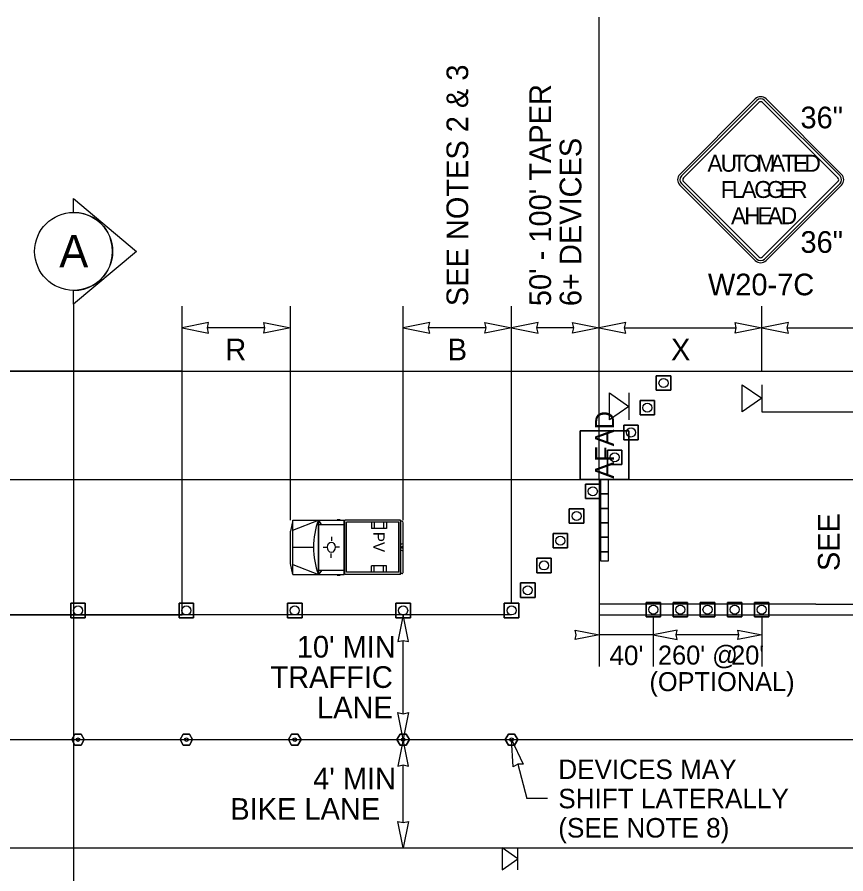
# Model space of a CAD drawing. Extents: x 99999.1 to 100095.7, y 99995 to 100010.7.
# Drawn here: x 100049.325 to 100052.384, y 100005.637 to 100008.799 of the extents above; entities that cross this region are included whole.
import ezdxf

# ---------------------------------------------------------------- set-up
doc = ezdxf.new("R2010")
doc.units = 0
for name, color, linetype in [('RD_ED_ShoulderPavedEdge', 7, 'Continuous'), ('RD_MK_LineDblYellowCenter', 7, 'Continuous'), ('RD_MK_LineEdgeWhite', 7, 'Continuous'), ('RD_MK_LineNoPass', 7, 'Continuous'), ('RD_MK_LineSkipCenter', 7, 'Continuous'), ('SH_GI_SectionCut', 7, 'Continuous'), ('TR_SN_ConstructionSigns', 7, 'Continuous'), ('TR_WZ_AFAD', 7, 'Continuous'), ('TR_WZ_PortableSignMountBlk-Org', 7, 'Continuous'), ('TR_WZ_PortableSignMountBlk-Wht', 7, 'Continuous'), ('TR_WZ_ProtectiveVehicle', 7, 'Continuous'), ('TR_WZ_TrafficCone', 7, 'Continuous'), ('TR_WZ_TubularMarker', 7, 'Continuous'), ('TR_WZ_WorkZoneDetails', 7, 'Continuous'), ('TR_WZ_WorkZoneTextCurrent', 7, 'Continuous')]:
    doc.layers.add(name, color=color, linetype=linetype)

msp = doc.modelspace()

# ---------------------------------------------------------------- linework, layer by layer
at = {"layer": 'RD_ED_ShoulderPavedEdge'}
for p, q in [((100040.1076, 100007.4923), (100055.6424, 100007.4923)), ((100040.1076, 100005.7323), (100055.6424, 100005.7323))]:
    msp.add_line(p, q, dxfattribs=at)
at = {"layer": 'RD_MK_LineDblYellowCenter'}
for p, q in [((100052.2733, 100006.6323), (100055.6631, 100006.6323)), ((100052.2733, 100006.5923), (100055.6218, 100006.5923))]:
    msp.add_line(p, q, dxfattribs=at)
at = {"layer": 'RD_MK_LineEdgeWhite'}
for p, q in [((100040.1076, 100007.0923), (100055.6424, 100007.0923)), ((100040.1076, 100006.1323), (100055.6424, 100006.1323))]:
    msp.add_line(p, q, dxfattribs=at)
at = {"layer": 'RD_MK_LineNoPass'}
msp.add_line((100051.4733, 100006.5923), (100052.2733, 100006.5923), dxfattribs=at)
at = {"layer": 'RD_MK_LineSkipCenter'}
for points in [[(100052.2733, 100006.6323), (100051.4733, 100006.6323)], [(100051.15, 100006.5923), (100043.4767, 100006.5923)]]:
    msp.add_lwpolyline(points, dxfattribs=at)
at = {"layer": 'SH_GI_SectionCut'}
for p, q in [((100049.5337, 100008.0785), (100049.5337, 100008.1294)), ((100049.5337, 100008.1294), (100049.7664, 100007.9345)), ((100049.7664, 100007.9345), (100049.5337, 100007.7396)), ((100049.5337, 100007.7396), (100049.5337, 100007.7905)), ((100049.5338, 100007.7396), (100049.5338, 100005.4996))]:
    msp.add_line(p, q, dxfattribs=at)
msp.add_circle((100049.5338, 100007.9345), 0.144, dxfattribs=at)
msp.add_arc((100049.5338, 100007.9345), 0.144, 269.9978, 90.0022, dxfattribs=at)
at = {"layer": 'TR_SN_ConstructionSigns'}
for p, q in [((100052.0497, 100008.4972), (100051.7713, 100008.2188)), ((100052.3679, 100008.2188), (100052.0895, 100008.4972)), ((100052.0552, 100008.4917), (100051.7768, 100008.2132)), ((100051.7845, 100008.2055), (100052.063, 100008.4839)), ((100052.0762, 100008.4839), (100052.3546, 100008.2055)), ((100052.3624, 100008.2132), (100052.0839, 100008.4917)), ((100051.7713, 100008.179), (100052.0497, 100007.9006)), ((100051.7768, 100008.1845), (100052.0552, 100007.9061)), ((100052.063, 100007.9138), (100051.7845, 100008.1923)), ((100052.3546, 100008.1923), (100052.0762, 100007.9138)), ((100052.0839, 100007.9061), (100052.3624, 100008.1845)), ((100052.0895, 100007.9006), (100052.3679, 100008.179))]:
    msp.add_line(p, q, dxfattribs=at)
for centre, radius, start, end in [((100052.0696, 100008.4773), 0.0281, 45, 135), ((100052.0696, 100008.4773), 0.0203, 45, 135), ((100052.0696, 100008.4773), 0.00937, 45, 135), ((100051.7912, 100008.1989), 0.0281, 135, 225), ((100051.7912, 100008.1989), 0.0203, 135, 225), ((100052.348, 100008.1989), 0.0203, 315, 45), ((100052.348, 100008.1989), 0.0281, 315, 45), ((100051.7912, 100008.1989), 0.00937, 135, 225), ((100052.348, 100008.1989), 0.00937, 315, 45), ((100052.0696, 100007.9205), 0.0281, 225, 315), ((100052.0696, 100007.9205), 0.0203, 225, 315), ((100052.0696, 100007.9205), 0.00937, 225, 315)]:
    msp.add_arc(centre, radius, start, end, dxfattribs=at)
at = {"layer": 'TR_WZ_AFAD'}
for p, q in [((100051.4033, 100007.0923), (100051.4033, 100007.2723)), ((100051.4033, 100007.2723), (100051.5833, 100007.2723)), ((100051.5833, 100007.2723), (100051.4033, 100007.2723)), ((100051.4033, 100007.2723), (100051.4033, 100007.0923)), ((100051.5833, 100007.2723), (100051.5833, 100007.0923)), ((100051.5833, 100007.0923), (100051.5833, 100007.2723)), ((100051.5833, 100007.0923), (100051.4033, 100007.0923)), ((100051.5, 100007.0923), (100051.4933, 100007.0923)), ((100051.5, 100007.0923), (100051.5833, 100007.0923)), ((100051.5083, 100007.0923), (100051.5, 100007.0923)), ((100051.5083, 100007.039), (100051.5083, 100007.0923)), ((100051.4783, 100007.039), (100051.4783, 100006.9857)), ((100051.5083, 100006.9857), (100051.5083, 100007.039)), ((100051.4783, 100006.9857), (100051.4783, 100006.9323)), ((100051.4783, 100006.9857), (100051.4933, 100006.9857)), ((100051.4933, 100006.9857), (100051.5083, 100006.9857)), ((100051.5083, 100006.9323), (100051.5083, 100006.9857)), ((100051.4933, 100006.9323), (100051.4783, 100006.9323)), ((100051.4783, 100006.9323), (100051.4783, 100006.879)), ((100051.5083, 100006.9323), (100051.4933, 100006.9323)), ((100051.5083, 100006.879), (100051.5083, 100006.9323)), ((100051.4783, 100006.879), (100051.4783, 100006.8257)), ((100051.4783, 100006.879), (100051.4933, 100006.879)), ((100051.4933, 100006.879), (100051.5083, 100006.879)), ((100051.5083, 100006.8257), (100051.5083, 100006.879)), ((100051.4933, 100006.8257), (100051.4783, 100006.8257)), ((100051.4783, 100006.8257), (100051.4783, 100006.7923)), ((100051.5083, 100006.8257), (100051.4933, 100006.8257))]:
    msp.add_line(p, q, dxfattribs=at)
for points in [[(100051.4033, 100007.0923), (100051.4867, 100007.0923), (100051.5, 100007.0923)], [(100051.4933, 100007.0923), (100051.4867, 100007.0923), (100051.4783, 100007.0923), (100051.4783, 100007.039)], [(100051.4783, 100007.0923), (100051.4783, 100006.7923), (100051.5083, 100006.7923), (100051.5083, 100007.0923)], [(100051.4783, 100007.039), (100051.4933, 100007.039), (100051.5083, 100007.039)], [(100051.5083, 100007.039), (100051.4933, 100007.039), (100051.4783, 100007.039)], [(100051.5083, 100006.9857), (100051.4933, 100006.9857), (100051.4783, 100006.9857)], [(100051.4783, 100006.9323), (100051.4933, 100006.9323), (100051.5083, 100006.9323)], [(100051.5083, 100006.879), (100051.4933, 100006.879), (100051.4783, 100006.879)], [(100051.4783, 100006.8257), (100051.4933, 100006.8257), (100051.5083, 100006.8257)], [(100051.4783, 100006.7923), (100051.5083, 100006.7923), (100051.5083, 100006.8257)]]:
    msp.add_lwpolyline(points, dxfattribs=at)
at = {"layer": 'TR_WZ_PortableSignMountBlk-Org'}
msp.add_line((100052.0733, 100007.4422), (100052.0733, 100007.3422), dxfattribs=at)
msp.add_lwpolyline([(100052.0733, 100007.3923), (100052.0015, 100007.3422), (100052.0015, 100007.4422)], close=True, dxfattribs=at)
at = {"layer": 'TR_WZ_PortableSignMountBlk-Wht'}
for p, q in [((100051.5833, 100007.4123), (100051.5833, 100007.3123)), ((100051.1733, 100005.6519), (100051.1733, 100005.7323))]:
    msp.add_line(p, q, dxfattribs=at)
for points in [[(100051.5833, 100007.3624), (100051.5115, 100007.3123), (100051.5115, 100007.4123)], [(100051.1733, 100005.692), (100051.1156, 100005.7323), (100051.1156, 100005.6519)]]:
    msp.add_lwpolyline(points, close=True, dxfattribs=at)
at = {"layer": 'TR_WZ_ProtectiveVehicle'}
for p, q in [((100050.5062, 100006.9451), (100050.5175, 100006.9451)), ((100050.343, 100006.9423), (100050.3338, 100006.902)), ((100050.343, 100006.7423), (100050.343, 100006.9423)), ((100050.343, 100006.9423), (100050.5319, 100006.9423)), ((100050.343, 100006.9057), (100050.4375, 100006.9423)), ((100050.4375, 100006.7423), (100050.4375, 100006.9423)), ((100050.4392, 100006.7423), (100050.4392, 100006.9423)), ((100050.4492, 100006.9268), (100050.4392, 100006.9423)), ((100050.4392, 100006.9268), (100050.5319, 100006.9268)), ((100050.5319, 100006.7423), (100050.5319, 100006.9423)), ((100050.7404, 100006.9423), (100050.5347, 100006.9423)), ((100050.5347, 100006.7423), (100050.5347, 100006.9423)), ((100050.7346, 100006.9344), (100050.5405, 100006.9344)), ((100050.5405, 100006.7503), (100050.5405, 100006.9344)), ((100050.6332, 100006.9344), (100050.6332, 100006.9113)), ((100050.6432, 100006.9344), (100050.6432, 100006.9113)), ((100050.6772, 100006.9344), (100050.6772, 100006.9113)), ((100050.6882, 100006.9344), (100050.6882, 100006.9113)), ((100050.7346, 100006.7503), (100050.7346, 100006.9344)), ((100050.7404, 100006.7423), (100050.7404, 100006.9423)), ((100050.7456, 100006.939), (100050.7411, 100006.939)), ((100050.7411, 100006.7456), (100050.7411, 100006.939)), ((100050.75, 100006.7517), (100050.75, 100006.9329)), ((100050.3338, 100006.7827), (100050.3338, 100006.902)), ((100050.4852, 100006.8808), (100050.485, 100006.8658)), ((100050.6882, 100006.9113), (100050.6332, 100006.9113)), ((100050.75, 100006.8564), (100050.7411, 100006.8527)), ((100050.343, 100006.8423), (100050.4189, 100006.8423)), ((100050.4544, 100006.8422), (100050.467, 100006.8423)), ((100050.4845, 100006.8027), (100050.4845, 100006.8188)), ((100050.4986, 100006.8427), (100050.4986, 100006.8427)), ((100050.5154, 100006.8431), (100050.5005, 100006.8427)), ((100050.75, 100006.8282), (100050.7411, 100006.832)), ((100050.7476, 100006.8423), (100050.7435, 100006.8423)), ((100050.7456, 100006.8395), (100050.7456, 100006.8451)), ((100050.343, 100006.7423), (100050.3338, 100006.7827)), ((100050.343, 100006.779), (100050.4375, 100006.7423)), ((100050.4392, 100006.7423), (100050.4512, 100006.7578)), ((100050.4392, 100006.7578), (100050.5319, 100006.7578)), ((100050.6882, 100006.7733), (100050.6332, 100006.7733)), ((100050.6332, 100006.7503), (100050.6332, 100006.7733)), ((100050.6432, 100006.7503), (100050.6432, 100006.7733)), ((100050.6772, 100006.7503), (100050.6772, 100006.7733)), ((100050.6882, 100006.7503), (100050.6882, 100006.7733)), ((100050.343, 100006.7423), (100050.5319, 100006.7423)), ((100050.5062, 100006.7395), (100050.5175, 100006.7395)), ((100050.7404, 100006.7423), (100050.5347, 100006.7423)), ((100050.7346, 100006.7503), (100050.5405, 100006.7503)), ((100050.7456, 100006.7456), (100050.7411, 100006.7456))]:
    msp.add_line(p, q, dxfattribs=at)
for centre, major_axis, start_param, end_param in [((100050.5725, 100006.8424), (0, -0.2099), 4.215852, 5.209111), ((100050.7456, 100006.9329), (0, 0.0061), 4.712389, 6.283185), ((100050.7456, 100006.7517), (0, -0.0061), 6.283185, 7.853982)]:
    msp.add_ellipse(centre, major_axis=major_axis, ratio=0.73155, start_param=start_param, end_param=end_param, dxfattribs=at)
for centre, major_axis in [((100050.4845, 100006.8423), (0, 0.0193)), ((100050.7456, 100006.8423), (0, 0.00282))]:
    msp.add_ellipse(centre, major_axis=major_axis, ratio=0.73155, dxfattribs=at)
at = {"layer": 'TR_WZ_TrafficCone'}
for points in [[(100051.6843, 100007.4753), (100051.7376, 100007.4753), (100051.7376, 100007.422), (100051.6843, 100007.422), (100051.6843, 100007.4753)], [(100051.6843, 100007.422), (100051.7376, 100007.422), (100051.7376, 100007.4753), (100051.6843, 100007.4753), (100051.6843, 100007.422)], [(100051.6243, 100007.384), (100051.6776, 100007.384), (100051.6776, 100007.3306), (100051.6243, 100007.3306), (100051.6243, 100007.384)], [(100051.6243, 100007.3306), (100051.6776, 100007.3306), (100051.6776, 100007.384), (100051.6243, 100007.384), (100051.6243, 100007.3306)], [(100051.5643, 100007.2926), (100051.6176, 100007.2926), (100051.6176, 100007.2393), (100051.5643, 100007.2393), (100051.5643, 100007.2926)], [(100051.5643, 100007.2393), (100051.6176, 100007.2393), (100051.6176, 100007.2926), (100051.5643, 100007.2926), (100051.5643, 100007.2393)], [(100051.5043, 100007.2013), (100051.5576, 100007.2013), (100051.5576, 100007.148), (100051.5043, 100007.148), (100051.5043, 100007.2013)], [(100051.5043, 100007.148), (100051.5576, 100007.148), (100051.5576, 100007.2013), (100051.5043, 100007.2013), (100051.5043, 100007.148)], [(100051.4766, 100007.0757), (100051.4233, 100007.0757), (100051.4233, 100007.0224), (100051.4766, 100007.0224), (100051.4766, 100007.0757)], [(100051.4766, 100007.0224), (100051.4233, 100007.0224), (100051.4233, 100007.0757), (100051.4766, 100007.0757), (100051.4766, 100007.0224)], [(100051.4166, 100006.9844), (100051.3633, 100006.9844), (100051.3633, 100006.9311), (100051.4166, 100006.9311), (100051.4166, 100006.9844)], [(100051.4166, 100006.9311), (100051.3633, 100006.9311), (100051.3633, 100006.9844), (100051.4166, 100006.9844), (100051.4166, 100006.9311)], [(100051.3566, 100006.8931), (100051.3033, 100006.8931), (100051.3033, 100006.8397), (100051.3566, 100006.8397), (100051.3566, 100006.8931)], [(100051.3566, 100006.8397), (100051.3033, 100006.8397), (100051.3033, 100006.8931), (100051.3566, 100006.8931), (100051.3566, 100006.8397)], [(100051.2966, 100006.8017), (100051.2433, 100006.8017), (100051.2433, 100006.7484), (100051.2966, 100006.7484), (100051.2966, 100006.8017)], [(100051.2966, 100006.7484), (100051.2433, 100006.7484), (100051.2433, 100006.8017), (100051.2966, 100006.8017), (100051.2966, 100006.7484)], [(100051.2366, 100006.7104), (100051.1833, 100006.7104), (100051.1833, 100006.6571), (100051.2366, 100006.6571), (100051.2366, 100006.7104)], [(100051.2366, 100006.6571), (100051.1833, 100006.6571), (100051.1833, 100006.7104), (100051.2366, 100006.7104), (100051.2366, 100006.6571)], [(100049.5234, 100006.6357), (100049.5767, 100006.6357), (100049.5767, 100006.5823), (100049.5234, 100006.5823), (100049.5234, 100006.6357)], [(100049.5234, 100006.5823), (100049.5767, 100006.5823), (100049.5767, 100006.6357), (100049.5234, 100006.6357), (100049.5234, 100006.5823)], [(100049.9234, 100006.6357), (100049.9767, 100006.6357), (100049.9767, 100006.5823), (100049.9234, 100006.5823), (100049.9234, 100006.6357)], [(100049.9234, 100006.5823), (100049.9767, 100006.5823), (100049.9767, 100006.6357), (100049.9234, 100006.6357), (100049.9234, 100006.5823)], [(100050.3234, 100006.6357), (100050.3767, 100006.6357), (100050.3767, 100006.5823), (100050.3234, 100006.5823), (100050.3234, 100006.6357)], [(100050.3234, 100006.5823), (100050.3767, 100006.5823), (100050.3767, 100006.6357), (100050.3234, 100006.6357), (100050.3234, 100006.5823)], [(100050.7234, 100006.6357), (100050.7767, 100006.6357), (100050.7767, 100006.5823), (100050.7234, 100006.5823), (100050.7234, 100006.6357)], [(100050.7234, 100006.5823), (100050.7767, 100006.5823), (100050.7767, 100006.6357), (100050.7234, 100006.6357), (100050.7234, 100006.5823)], [(100051.1766, 100006.6357), (100051.1233, 100006.6357), (100051.1233, 100006.5823), (100051.1766, 100006.5823), (100051.1766, 100006.6357)], [(100051.1766, 100006.5823), (100051.1233, 100006.5823), (100051.1233, 100006.6357), (100051.1766, 100006.6357), (100051.1766, 100006.5823)], [(100051.7, 100006.639), (100051.6467, 100006.639), (100051.6467, 100006.5857), (100051.7, 100006.5857), (100051.7, 100006.639)], [(100051.7, 100006.5857), (100051.6467, 100006.5857), (100051.6467, 100006.639), (100051.7, 100006.639), (100051.7, 100006.5857)], [(100051.8, 100006.639), (100051.7467, 100006.639), (100051.7467, 100006.5857), (100051.8, 100006.5857), (100051.8, 100006.639)], [(100051.8, 100006.5857), (100051.7467, 100006.5857), (100051.7467, 100006.639), (100051.8, 100006.639), (100051.8, 100006.5857)], [(100051.9, 100006.639), (100051.8467, 100006.639), (100051.8467, 100006.5857), (100051.9, 100006.5857), (100051.9, 100006.639)], [(100051.9, 100006.5857), (100051.8467, 100006.5857), (100051.8467, 100006.639), (100051.9, 100006.639), (100051.9, 100006.5857)], [(100052, 100006.639), (100051.9467, 100006.639), (100051.9467, 100006.5857), (100052, 100006.5857), (100052, 100006.639)], [(100052, 100006.5857), (100051.9467, 100006.5857), (100051.9467, 100006.639), (100052, 100006.639), (100052, 100006.5857)], [(100052.1, 100006.639), (100052.0467, 100006.639), (100052.0467, 100006.5857), (100052.1, 100006.5857), (100052.1, 100006.639)], [(100052.1, 100006.5857), (100052.0467, 100006.5857), (100052.0467, 100006.639), (100052.1, 100006.639), (100052.1, 100006.5857)]]:
    msp.add_lwpolyline(points, dxfattribs=at)
for centre in [(100051.7109, 100007.4486), (100051.6509, 100007.3573), (100051.5909, 100007.266), (100051.5309, 100007.1746), (100051.45, 100007.0491), (100051.39, 100006.9577), (100051.33, 100006.8664), (100051.27, 100006.7751), (100051.21, 100006.6837), (100051.6733, 100006.6123), (100051.7733, 100006.6123), (100051.8733, 100006.6123), (100051.9733, 100006.6123), (100052.0733, 100006.6123), (100049.55, 100006.609), (100049.95, 100006.609), (100050.35, 100006.609), (100050.75, 100006.609), (100051.15, 100006.609)]:
    msp.add_circle(centre, 0.0167, dxfattribs=at)
at = {"layer": 'TR_WZ_TubularMarker'}
for points in [[(100049.5269, 100006.1323), (100049.5385, 100006.1523), (100049.5616, 100006.1523), (100049.5731, 100006.1323), (100049.5616, 100006.1123), (100049.5385, 100006.1123)], [(100049.9269, 100006.1323), (100049.9385, 100006.1523), (100049.9616, 100006.1523), (100049.9731, 100006.1323), (100049.9616, 100006.1123), (100049.9385, 100006.1123)], [(100050.3269, 100006.1323), (100050.3385, 100006.1523), (100050.3616, 100006.1523), (100050.3731, 100006.1323), (100050.3616, 100006.1123), (100050.3385, 100006.1123)], [(100050.7269, 100006.1323), (100050.7385, 100006.1523), (100050.7616, 100006.1523), (100050.7731, 100006.1323), (100050.7616, 100006.1123), (100050.7385, 100006.1123)], [(100051.1269, 100006.1323), (100051.1384, 100006.1523), (100051.1615, 100006.1523), (100051.1731, 100006.1323), (100051.1615, 100006.1123), (100051.1384, 100006.1123)]]:
    msp.add_lwpolyline(points, close=True, dxfattribs=at)
for points in [[(100049.5385, 100006.1123), (100049.5616, 100006.1123), (100049.5731, 100006.1323), (100049.5616, 100006.1523), (100049.5385, 100006.1523), (100049.5269, 100006.1323), (100049.5385, 100006.1123)], [(100049.9385, 100006.1123), (100049.9616, 100006.1123), (100049.9731, 100006.1323), (100049.9616, 100006.1523), (100049.9385, 100006.1523), (100049.9269, 100006.1323), (100049.9385, 100006.1123)], [(100050.3385, 100006.1123), (100050.3616, 100006.1123), (100050.3731, 100006.1323), (100050.3616, 100006.1523), (100050.3385, 100006.1523), (100050.3269, 100006.1323), (100050.3385, 100006.1123)], [(100050.7385, 100006.1123), (100050.7616, 100006.1123), (100050.7731, 100006.1323), (100050.7616, 100006.1523), (100050.7385, 100006.1523), (100050.7269, 100006.1323), (100050.7385, 100006.1123)], [(100051.1384, 100006.1123), (100051.1615, 100006.1123), (100051.1731, 100006.1323), (100051.1615, 100006.1523), (100051.1384, 100006.1523), (100051.1269, 100006.1323), (100051.1384, 100006.1123)]]:
    msp.add_lwpolyline(points, dxfattribs=at)
for centre in [(100049.55, 100006.1323), (100049.95, 100006.1323), (100050.35, 100006.1323), (100050.75, 100006.1323), (100051.15, 100006.1323)]:
    msp.add_circle(centre, 0.00667, dxfattribs=at)
at = {"layer": 'TR_WZ_WorkZoneDetails'}
for p, q in [((100051.4733, 100007.0923), (100051.4733, 100008.7991)), ((100049.9338, 100007.4923), (100049.9338, 100007.7323)), ((100050.3338, 100006.9423), (100050.3338, 100007.7323)), ((100050.75, 100006.9423), (100050.75, 100007.7323)), ((100051.15, 100006.6357), (100051.15, 100007.7323)), ((100052.0733, 100007.4923), (100052.0733, 100007.7323)), ((100050.24, 100007.6523), (100050.0275, 100007.6523)), ((100051.0563, 100007.6523), (100050.8437, 100007.6523)), ((100051.3796, 100007.6523), (100051.2437, 100007.6523)), ((100051.5671, 100007.6523), (100051.9796, 100007.6523)), ((100052.1671, 100007.6523), (100052.7296, 100007.6523)), ((100052.0733, 100007.3422), (100055.1733, 100007.3422)), ((100051.4733, 100007.0923), (100051.4733, 100006.4023)), ((100051.6733, 100006.5857), (100051.6733, 100006.4023)), ((100052.0733, 100006.5857), (100052.0733, 100006.4023)), ((100051.6733, 100006.5193), (100051.4733, 100006.5193)), ((100051.989, 100006.5193), (100051.7577, 100006.5193)), ((100050.75, 100006.2278), (100050.75, 100006.4986)), ((100050.75, 100005.8261), (100050.75, 100006.0386)), ((100051.1735, 100006.0416), (100051.2064, 100005.9148)), ((100051.2826, 100005.9148), (100051.2064, 100005.9148))]:
    msp.add_line(p, q, dxfattribs=at)
for points in [[(100049.9338, 100007.6523), (100050.032, 100007.6331), (100050.0275, 100007.6523), (100050.032, 100007.6716)], [(100050.3338, 100007.6523), (100050.2355, 100007.6331), (100050.24, 100007.6523), (100050.2355, 100007.6716)], [(100050.75, 100007.6523), (100050.8483, 100007.6331), (100050.8437, 100007.6523), (100050.8483, 100007.6716)], [(100051.15, 100007.6523), (100051.0517, 100007.6331), (100051.0563, 100007.6523), (100051.0517, 100007.6716)], [(100051.15, 100007.6523), (100051.2483, 100007.6331), (100051.2437, 100007.6523), (100051.2483, 100007.6716)], [(100051.4733, 100007.6523), (100051.3751, 100007.6331), (100051.3796, 100007.6523), (100051.3751, 100007.6716)], [(100051.4733, 100007.6523), (100051.5716, 100007.6331), (100051.5671, 100007.6523), (100051.5716, 100007.6716)], [(100052.0733, 100007.6523), (100051.9751, 100007.6331), (100051.9796, 100007.6523), (100051.9751, 100007.6716)], [(100052.0733, 100007.6523), (100052.1716, 100007.6331), (100052.1671, 100007.6523), (100052.1716, 100007.6716)], [(100045.15, 100007.4923), (100045.15, 100006.5923), (100049.9338, 100006.5923), (100049.9338, 100007.4923)], [(100050.75, 100006.5923), (100050.7307, 100006.4941), (100050.75, 100006.4986), (100050.7692, 100006.4941)], [(100051.4733, 100006.5193), (100051.3849, 100006.502), (100051.389, 100006.5193), (100051.3849, 100006.5367)], [(100051.6733, 100006.5193), (100051.7618, 100006.502), (100051.7577, 100006.5193), (100051.7618, 100006.5367)], [(100052.0733, 100006.5193), (100051.9849, 100006.502), (100051.989, 100006.5193), (100051.9849, 100006.5367)], [(100050.75, 100006.1341), (100050.7307, 100006.2324), (100050.75, 100006.2278), (100050.7692, 100006.2324)], [(100050.75, 100006.1323), (100050.7307, 100006.0341), (100050.75, 100006.0386), (100050.7693, 100006.0341)], [(100051.15, 100006.1323), (100051.1933, 100006.042), (100051.1735, 100006.0416), (100051.156, 100006.0324)], [(100050.75, 100005.7323), (100050.7307, 100005.8306), (100050.75, 100005.8261), (100050.7693, 100005.8306)]]:
    msp.add_lwpolyline(points, close=True, dxfattribs=at)

# ---------------------------------------------------------------- texts
at = {"layer": 'SH_GI_SectionCut'}
msp.add_text('A', height=0.12, rotation=359.99, dxfattribs=at).set_placement((100049.4809, 100007.8754))
at = {"layer": 'TR_SN_ConstructionSigns'}
for s, p in [('36"', (100052.2163, 100008.3887)), ('36"', (100052.2163, 100007.9291)), ('W20-7C', (100051.8748, 100007.7723))]:
    msp.add_text(s, height=0.08, rotation=360, dxfattribs=at).set_placement(p)
for s, p in [('A', (100051.873, 100008.2286)), ('U', (100051.9218, 100008.2286)), ('T', (100051.9655, 100008.2286)), ('O', (100052.0049, 100008.2286)), ('M', (100052.0543, 100008.2286)), ('A', (100052.1043, 100008.2286)), ('T', (100052.148, 100008.2286)), ('E', (100052.1886, 100008.2286)), ('D', (100052.2311, 100008.2286)), ('F', (100051.9221, 100008.1317)), ('L', (100051.9627, 100008.1317)), ('A', (100051.9983, 100008.1317)), ('G', (100052.0458, 100008.1317)), ('G', (100052.0921, 100008.1317)), ('E', (100052.1396, 100008.1317)), ('R', (100052.1821, 100008.1317)), ('A', (100051.9602, 100008.0348)), ('H', (100052.009, 100008.0348)), ('E', (100052.0577, 100008.0348)), ('A', (100052.0952, 100008.0348)), ('D', (100052.144, 100008.0348))]:
    msp.add_text(s, height=0.0625, dxfattribs=at).set_placement(p)
at = {"layer": 'TR_WZ_AFAD'}
msp.add_text('AFAD', height=0.07, rotation=90, dxfattribs=at).set_placement((100051.5283, 100007.0953))
at = {"layer": 'TR_WZ_ProtectiveVehicle'}
msp.add_text('PV', height=0.04175, rotation=270, dxfattribs=at).set_placement((100050.6398, 100006.899))
at = {"layer": 'TR_WZ_WorkZoneDetails'}
msp.add_text('SEE', height=0.08, rotation=90, dxfattribs=at).set_placement((100052.3608, 100006.7544))
at = {"layer": 'TR_WZ_WorkZoneTextCurrent'}
for s, p in [('SEE NOTES 2 & 3', (100050.99, 100007.7323)), ("50' - 100' TAPER", (100051.2957, 100007.7323)), ('6+ DEVICES', (100051.4077, 100007.7323))]:
    msp.add_text(s, height=0.08, rotation=90, dxfattribs=at).set_placement(p)
for s, height, p in [('R', 0.08, (100050.0939, 100007.5323)), ('B', 0.08, (100050.9145, 100007.5323)), ('X', 0.08, (100051.7386, 100007.5323)), ("10' MIN", 0.08, (100050.3575, 100006.4352)), ("40'", 0.072, (100051.5114, 100006.4073)), ("260' @", 0.07, (100051.6903, 100006.4093)), ("20'", 0.07, (100051.9604, 100006.4093)), ('TRAFFIC', 0.08, (100050.2603, 100006.3232)), ('(OPTIONAL)', 0.07, (100051.659, 100006.3113)), ('LANE', 0.08, (100050.4322, 100006.2112)), ('DEVICES MAY', 0.072, (100051.3226, 100005.9868)), ("4' MIN", 0.08, (100050.4179, 100005.9483)), ('SHIFT LATERALLY', 0.072, (100051.3226, 100005.8788)), ('BIKE LANE', 0.08, (100050.1122, 100005.8363)), ('(SEE NOTE 8)', 0.072, (100051.3226, 100005.7708))]:
    msp.add_text(s, height=height, dxfattribs=at).set_placement(p)

doc.saveas('drawing.dxf')
